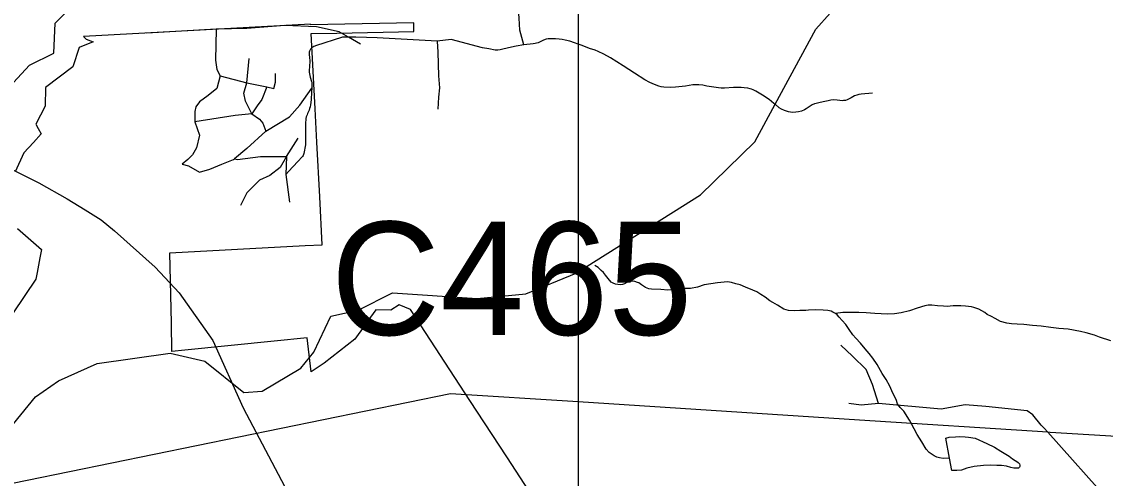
# Model space of a CAD drawing. Extents: x 2001466 to 31450019, y -30647475 to 847247.
# Drawn here: x 2166604 to 2172892, y 738129 to 740776 of the extents above; entities that cross this region are included whole.
import ezdxf

# ---------------------------------------------------------------- set-up
doc = ezdxf.new("R2010")
doc.units = 0
for name, color, linetype in [('Exist Boundary Political City Limit New', 7, 'Continuous'), ('Exist Hydrographic Creek Single Shore', 7, 'Continuous'), ('Exist Hydrographic Misc Water Feature', 7, 'Continuous'), ('Exist Road Non-System Type 51', 7, 'Continuous'), ('Exist Road Secondary Structure Culvert Number Label', 7, 'Continuous'), ('Exist Utilities Electrical Transmission Line', 7, 'Continuous'), ('Map Preparation Boundary City Limit Buffer Line', 7, 'Continuous'), ('Map Preparation Inset Cut Line', 7, 'Continuous'), ('Prop Road Primary Interstate Projected', 7, 'Continuous')]:
    doc.layers.add(name, color=color, linetype=linetype)

msp = doc.modelspace()

# ---------------------------------------------------------------- linework, layer by layer
at = {"layer": 'Exist Boundary Political City Limit New'}
for points in [[(2168878.5, 740769.7), (2168280, 740757.1), (2168279.8, 740761.9), (2166962.5, 740690.9)], [(2169901, 737513.5), (2169418.5, 738252.2), (2169205, 738579.2), (2168859.2, 739107.9), (2168795.2, 739133.6), (2168745.8, 739102.8), (2168658.5, 739105.7), (2168627.2, 739062), (2168590.8, 739010.9), (2168536, 738934.6), (2168358.8, 738796.7), (2168284, 738746.8), (2168261.2, 738942.8), (2168068, 738923.3), (2167550, 738871.2), (2167475.8, 738863.8), (2167472.2, 739028.9), (2167463.5, 739436.8), (2168249.2, 739477.6), (2168347.8, 739482.5), (2168333.2, 739760.2), (2168317, 740077.7), (2168306.2, 740271.6), (2168282.8, 740707.2), (2168432.8, 740710.1), (2168879.5, 740719.6), (2168878.5, 740769.7)], [(2166962.5, 740690.9), (2166977.5, 740675.3), (2167018.2, 740660.4), (2166936.5, 740626.1), (2166899.8, 740514.2), (2166741.5, 740395.4), (2166739.2, 740286.8), (2166685.8, 740182.8), (2166699.5, 740157.4), (2166716.8, 740125.5), (2166671.8, 740076.4), (2166616, 740015.5), (2166566, 739906.6)], [(2166580, 739576.6), (2166717.8, 739454.6), (2166709, 739406.6), (2166693.8, 739322.7), (2166686.5, 739282.9), (2166555, 739087.7)]]:
    msp.add_lwpolyline(points, dxfattribs=at)
at = {"layer": 'Exist Hydrographic Creek Single Shore'}
msp.add_lwpolyline([(2166532.1, 740398.6), (2166648.2, 740524.2), (2166790.1, 740593.4), (2166797.1, 740767.1), (2166921.1, 740892.5), (2166979.1, 741019.3), (2166978.1, 741084.9), (2167041.9, 741301.9), (2167049.9, 741409.9), (2167067.2, 741528.1), (2167055.5, 741698.2), (2166981.4, 741803.8), (2166971.2, 741846.4), (2166963.1, 741869.8), (2166940.4, 741910.2), (2166927.9, 741921.2), (2166689.2, 742074.9), (2166673.2, 742141)], dxfattribs=at)
at = {"layer": 'Exist Hydrographic Misc Water Feature'}
for points in [[(2170975.8, 740297.2), (2171212, 740732.5), (2171295.1, 740825.9)], [(2169832.9, 739325), (2170543.1, 739771.9), (2170858.1, 740080.4), (2170975.8, 740297.2)], [(2166386.1, 738325), (2166469.2, 738339.7), (2166684.1, 738601), (2166817.1, 738693.5), (2167041.1, 738793.9), (2167466.1, 738854.1), (2167666.1, 738807.3), (2167892, 738625.5), (2168000.1, 738633.1), (2168224, 738766.3), (2168299.1, 738860), (2168398.1, 739067.9), (2168556, 739104), (2168755.1, 739204.9), (2169247, 739171.9), (2169530, 739198.9), (2169821.2, 739317.6), (2169832.9, 739325)], [(2171325.6, 739083.9), (2171311.3, 739092.1), (2171301.6, 739098.1), (2171281.5, 739101.9), (2171255.5, 739103.4), (2171207.7, 739105.4), (2171169.6, 739103.1), (2171153.4, 739101), (2171119.3, 739100.9), (2171089.6, 739100.5), (2171053.3, 739102.3), (2171025.8, 739110.2), (2170989.5, 739132.3), (2170963.3, 739148), (2170945.3, 739157.6), (2170917.6, 739179.7), (2170893, 739193.5), (2170869, 739209.3), (2170847.2, 739219.1), (2170804.6, 739236.9), (2170773, 739250.6), (2170748.8, 739256.7), (2170723, 739264.6), (2170700.6, 739268.4), (2170641, 739262), (2170564.9, 739249.6), (2170525.1, 739237.4), (2170485.1, 739229.2), (2170447.2, 739228.9), (2170397.4, 739222.6), (2170353.1, 739220.4), (2170313.1, 739222.4), (2170259.4, 739226), (2170243, 739227.7), (2170223.1, 739235.6), (2170201.1, 739249.5), (2170185.3, 739261.6), (2170177.1, 739263.2), (2170162.8, 739269.4), (2170149, 739271.1), (2170139, 739269.4), (2170125, 739267), (2170115, 739263.3), (2170101.3, 739256.8), (2170091.2, 739253.1), (2170077.3, 739250.7), (2170049, 739254.6), (2170035.2, 739260.7), (2170025.2, 739266.7), (2170006.7, 739286.5), (2169990.9, 739306.4), (2169980.7, 739322.1), (2169966.7, 739334.4), (2169948.5, 739350.1), (2169938.9, 739356), (2169930.5, 739362.1)], [(2172924, 738925), (2172857.8, 738946.8), (2172830.1, 738958.7), (2172781.7, 738972.1), (2172747.9, 738980.1), (2172677.3, 738993.6), (2172621.6, 738997.5), (2172575.8, 739003.2), (2172519.6, 739010.9), (2172469.6, 739014.4), (2172419.6, 739020.3), (2172381.6, 739022), (2172347.6, 739023.9), (2172321.4, 739027.5), (2172283.4, 739037.3), (2172253.3, 739055.2), (2172231.5, 739067), (2172207.1, 739079.2), (2172193, 739089.1), (2172157.3, 739108.7), (2172129.2, 739118.6), (2172114.9, 739122.4), (2172081.2, 739126.3), (2172052.9, 739128.1), (2172027.1, 739128), (2172009.1, 739127.8), (2171975.2, 739125.7), (2171953.1, 739127.4), (2171918.8, 739129.3), (2171885, 739133.2), (2171865.1, 739132.9), (2171845.2, 739129), (2171801.3, 739114.6), (2171755.2, 739100.5), (2171707.6, 739088.2), (2171669.5, 739081.8), (2171627.7, 739079.6), (2171553.9, 739083.5), (2171503.8, 739089), (2171461.6, 739090.9), (2171427.5, 739090.4), (2171385.5, 739090.3), (2171369.7, 739090.2), (2171325.6, 739083.9)], [(2171988.2, 738245.9), (2171952.1, 738243.6), (2171930.1, 738247.7), (2171914.3, 738251.8), (2171898.1, 738259.5), (2171870, 738277.5), (2171851.8, 738297.4), (2171827.6, 738339.1), (2171801.3, 738382.8), (2171783.3, 738414.7), (2171755, 738466.5), (2171722.8, 738518.5), (2171702.3, 738538.2), (2171686.5, 738560.4), (2171678.3, 738586), (2171660.1, 738622), (2171641.8, 738662.1), (2171619.5, 738701.6), (2171597.5, 738735.8), (2171567.4, 738789.4), (2171543.2, 738825.5), (2171521, 738853.2), (2171499.1, 738879.2), (2171470.6, 738912.7), (2171444.1, 738940.7), (2171426.3, 738960.8), (2171406.2, 738990.6), (2171386.1, 739020.4), (2171365.8, 739044.2), (2171347.8, 739063.9), (2171335.5, 739075.9), (2171325.6, 739083.9)], [(2171988.2, 738245.9), (2171965.8, 738361.6), (2171985.5, 738368), (2172023.2, 738370), (2172047, 738370.5), (2172079.4, 738368.4), (2172099.1, 738366.6), (2172137.2, 738360.9), (2172205.5, 738331.1), (2172249.4, 738309.4), (2172285.9, 738285.7), (2172334.1, 738256.1), (2172353.8, 738242.1), (2172370, 738232.4), (2172378, 738226.3), (2172386, 738220.3), (2172393.9, 738212.2), (2172396.4, 738204.5), (2172396.4, 738196.4), (2172394.4, 738192.2), (2172388.2, 738188.3), (2172376.3, 738186.4), (2172362.2, 738188.1), (2172344.1, 738192.1), (2172318.5, 738198), (2172290.2, 738201.9), (2172262.3, 738203.6), (2172228.3, 738205.5), (2172184.6, 738203.2), (2172130.5, 738196.8), (2172088.2, 738186.5), (2172056.8, 738176.3), (2172030.6, 738174.2), (2172016.4, 738174.3), (2172002.5, 738174), (2171988.2, 738245.9)]]:
    msp.add_lwpolyline(points, dxfattribs=at)
at = {"layer": 'Exist Road Non-System Type 51'}
for p, q in [((2167732.5, 740732.1), (2167329.7, 740709.3)), ((2168570, 740645.2), (2168500.5, 740686.4)), ((2167911, 740420.8), (2167924.7, 740562.8)), ((2167755.4, 740462), (2167911, 740420.8)), ((2167911, 740420.8), (2168025.4, 740397.9)), ((2168139.8, 739995), (2168208.4, 740100.3)), ((2168139.8, 739995), (2168136, 739889.8)), ((2168136, 739889.8), (2168158.1, 739729.5)), ((2173330.7, 737534.5), (2172559.3, 738395.7))]:
    msp.add_line(p, q, dxfattribs=at)
for points in [[(2169518, 740641.6), (2169494.5, 740727.6), (2169489.9, 740796.2), (2169485.3, 740874.1), (2169485.3, 740951.9), (2169489.9, 741038.9), (2169503.6, 741116.7), (2169508.2, 741167.1), (2169512.8, 741226.6), (2169549.4, 741286.1), (2169586, 741423.5), (2169613.5, 741473.8), (2169659.2, 741533.4), (2169832.9, 741679.9)], [(2167732.5, 740732.1), (2167727.9, 740553.6), (2167737, 740498.7), (2167755.4, 740462)], [(2168500.5, 740686.4), (2168446.4, 740718.4), (2168313.7, 740745.9), (2168130.6, 740755), (2167911, 740736.7), (2167732.5, 740732.1)], [(2168500.5, 740686.4), (2168464.7, 740686.4), (2168309.5, 740636.6), (2168305.6, 740635.3), (2168299.4, 740632.4), (2168293.9, 740629.1), (2168287.6, 740623.8), (2168280.3, 740617), (2168277.2, 740613.2), (2168275.1, 740609.7), (2168273.4, 740604.9), (2168272.7, 740599.5), (2168271.5, 740591), (2168271.8, 740584.8), (2168273.3, 740570.3), (2168275.2, 740547.5), (2168274, 740516.3), (2168271.3, 740493), (2168271.2, 740488.4), (2168271.7, 740484), (2168278.5, 740454.4), (2168286, 740430.3), (2168286.9, 740425.9), (2168287.1, 740422.1), (2168286.7, 740392.2), (2168286.7, 740391)], [(2169013.9, 740663.5), (2168666.1, 740681.8), (2168542.5, 740686.4), (2168500.5, 740686.4)], [(2169518, 740641.6), (2169473.1, 740634.9), (2169446.8, 740629.3), (2169395.1, 740617.7), (2169381.3, 740614), (2169366.4, 740611.5), (2169360.8, 740611.2), (2169351.4, 740611.6), (2169315.2, 740619.4), (2169277.1, 740624.9), (2169096.3, 740672.6), (2169013.9, 740663.5)], [(2169013.9, 740663.5), (2169018.5, 740599.4), (2169023.1, 740462), (2169027.7, 740393.4), (2169023.1, 740338.4), (2169018.5, 740269.7)], [(2169832.9, 740646.5), (2169811, 740654.6), (2169784, 740663.2), (2169758.3, 740669.9), (2169740.8, 740672.8), (2169723.1, 740675.2), (2169702.3, 740676.6), (2169672.7, 740677), (2169659.7, 740676.7), (2169646.9, 740674.8), (2169630.9, 740669.1), (2169608.9, 740658.3), (2169600.1, 740654.5), (2169592.2, 740652.1), (2169583.8, 740649.7), (2169571.1, 740647.9), (2169518, 740641.6)], [(2170975.8, 740297.2), (2170969.2, 740302.7), (2170941.1, 740324.5), (2170902.8, 740350.1), (2170864.5, 740373.6), (2170848.7, 740381.6), (2170839.2, 740385.4), (2170830.6, 740387.5), (2170818.3, 740390.4), (2170796.9, 740393.4), (2170778.4, 740394.6), (2170734.2, 740394.3), (2170682.3, 740391.6), (2170662.3, 740391.4), (2170647.5, 740392.3), (2170580.1, 740402.7), (2170556.7, 740408.1), (2170533.3, 740410), (2170497.9, 740409.7), (2170456, 740403.2), (2170398, 740396.6), (2170366.8, 740395.4), (2170330.1, 740396.6), (2170315.5, 740398.5), (2170302, 740401.8), (2170276, 740411.3), (2170249.8, 740423), (2170219.5, 740438.9), (2170159.2, 740478.1), (2170094.6, 740519.6), (2170020.2, 740566.7), (2169981.8, 740588.3), (2169949.7, 740603.2), (2169931.1, 740610.7), (2169899.5, 740621.4), (2169856.7, 740637.7), (2169832.9, 740646.5)], [(2167755.4, 740462), (2167737, 740388.8), (2167686.7, 740347.6), (2167636.4, 740310.9), (2167613.5, 740283.5), (2167608.9, 740256), (2167608.9, 740196.5)], [(2168025.4, 740397.9), (2168066.6, 740388.8), (2168075.7, 740425.4), (2168075.7, 740475.8)], [(2167938.4, 740242.3), (2167901.8, 740315.5), (2167892.7, 740361.3), (2167911, 740420.8)], [(2168025.4, 740397.9), (2167997.9, 740324.7), (2167970.5, 740288.1), (2167938.4, 740242.3)], [(2168020.8, 740141.5), (2168158.1, 740224), (2168217.6, 740292.6), (2168286.7, 740391)], [(2168286.7, 740391), (2168286.4, 740369.9), (2168284, 740322.5), (2168280.3, 740294.4), (2168277.6, 740283.1), (2168274.4, 740272.9), (2168271, 740262.6), (2168266.8, 740252.3), (2168263.2, 740244.4), (2168259.5, 740236), (2168255.4, 740225.3), (2168253.2, 740214.2), (2168251.6, 740184), (2168250.3, 740110), (2168251.2, 740087.2), (2168250.9, 740062), (2168241.5, 740012), (2168239.7, 740006.5), (2168236.8, 740001.1), (2168233.3, 739995), (2168229.6, 739989.9), (2168207.8, 739967.5), (2168178.1, 739935.3), (2168154.4, 739909), (2168136, 739889.8)], [(2171541.2, 740362.6), (2171474.9, 740355.9), (2171461.8, 740354.2), (2171451, 740351), (2171437.1, 740345.5), (2171417.2, 740335.3), (2171393.2, 740323.2), (2171383.9, 740320), (2171373.3, 740318.6), (2171364.7, 740318), (2171351.3, 740318.5), (2171335.4, 740320.6), (2171313.2, 740322.3), (2171300, 740321.5), (2171283.3, 740318.1), (2171265.4, 740313.8), (2171237.3, 740307.4), (2171213.6, 740302.5), (2171203.8, 740300.1), (2171191.4, 740294.9), (2171155.8, 740270.9), (2171146, 740264.5), (2171129.1, 740257.2), (2171111.2, 740253.2), (2171095.4, 740251.3), (2171076.3, 740250.3), (2171053.2, 740254.2), (2171029.8, 740261.3), (2171013.5, 740268.4), (2170999.7, 740277.1), (2170975.8, 740297.2)], [(2167608.9, 740196.5), (2167636.4, 740118.7), (2167618, 740045.4), (2167595.2, 740004.2), (2167567.7, 739976.7), (2167535.7, 739949.3), (2167572.3, 739940.1), (2167636.4, 739903.5), (2167695.9, 739921.8), (2167764.5, 739949.3), (2167833.2, 739976.7), (2167839.1, 739981.7)], [(2167938.4, 740242.3), (2167842.3, 740233.1), (2167608.9, 740196.5)], [(2167938.4, 740242.3), (2167984.2, 740210.2), (2168002.5, 740187.3), (2168020.8, 740141.5)], [(2168020.8, 740141.5), (2167911, 740040.8), (2167839.1, 739981.7)], [(2167839.1, 739981.7), (2167856, 739976.7), (2167988.8, 739995), (2168089.4, 739995), (2168139.8, 739995)], [(2168139.8, 739995), (2168103.2, 739930.9), (2168043.7, 739885.2), (2167984.2, 739857.7), (2167911, 739784.4), (2167874.3, 739711.2)], [(2171576.9, 738562), (2171540.3, 738671.9), (2171503.7, 738758.9), (2171425.8, 738836.7), (2171357.2, 738900.8)], [(2171576.9, 738562), (2171476.2, 738552.9), (2171403, 738562)], [(2172559.3, 738395.7), (2172537.2, 738419.6), (2172519.7, 738436.7), (2172472.5, 738496.4), (2172439.6, 738519.6), (2172198.5, 738545.2), (2172079.8, 738554.3), (2171939.7, 738529.9), (2171576.9, 738562)]]:
    msp.add_lwpolyline(points, dxfattribs=at)
at = {"layer": 'Exist Utilities Electrical Transmission Line'}
for points in [[(2169832.9, 738571.2), (2169092.9, 738618.7), (2166388.2, 738065.6), (2166287.8, 738049)], [(2172559.3, 738395.7), (2171465.9, 738466.3), (2169832.9, 738571.2)], [(2173878.4, 738315.1), (2173790.4, 738321.1), (2172571.3, 738394.9), (2172559.3, 738395.7)]]:
    msp.add_lwpolyline(points, dxfattribs=at)
at = {"layer": 'Map Preparation Boundary City Limit Buffer Line'}
for points in [[(2168878.5, 740769.7), (2168280, 740757.1), (2168279.8, 740761.9), (2166962.5, 740690.9)], [(2169901, 737513.5), (2169418.5, 738252.2), (2169205, 738579.2), (2168859.2, 739107.9), (2168795.2, 739133.6), (2168745.8, 739102.8), (2168658.5, 739105.7), (2168627.2, 739062), (2168590.8, 739010.9), (2168536, 738934.6), (2168358.8, 738796.7), (2168284, 738746.8), (2168261.2, 738942.8), (2168068, 738923.3), (2167550, 738871.2), (2167475.8, 738863.8), (2167472.2, 739028.9), (2167463.5, 739436.8), (2168249.2, 739477.6), (2168347.8, 739482.5), (2168333.2, 739760.2), (2168317, 740077.7), (2168306.2, 740271.6), (2168282.8, 740707.2), (2168432.8, 740710.1), (2168879.5, 740719.6), (2168878.5, 740769.7)], [(2166962.5, 740690.9), (2166977.5, 740675.3), (2167018.2, 740660.4), (2166936.5, 740626.1), (2166899.8, 740514.2), (2166741.5, 740395.4), (2166739.2, 740286.8), (2166685.8, 740182.8), (2166699.5, 740157.4), (2166716.8, 740125.5), (2166671.8, 740076.4), (2166616, 740015.5), (2166566, 739906.6)], [(2166580, 739576.6), (2166717.8, 739454.6), (2166709, 739406.6), (2166693.8, 739322.7), (2166686.5, 739282.9), (2166555, 739087.7)]]:
    msp.add_lwpolyline(points, dxfattribs=at)
at = {"layer": 'Map Preparation Inset Cut Line'}
for p, q in [((2169832.9, 741679.9), (2169832.9, 740646.5)), ((2169832.9, 740646.5), (2169832.9, 739325)), ((2169832.9, 739325), (2169832.9, 738571.2)), ((2169832.9, 738571.2), (2169832.9, 736922.8))]:
    msp.add_line(p, q, dxfattribs=at)
at = {"layer": 'Prop Road Primary Interstate Projected'}
msp.add_lwpolyline([(2166524.2, 739930), (2166702.7, 739842), (2166867.3, 739749.4), (2166971.7, 739684.5), (2167064.4, 739626.6), (2167143.2, 739564), (2167378.3, 739353.2), (2167517.4, 739205), (2167712.1, 738927), (2167888.3, 738537.8), (2168222.1, 737907.7)], dxfattribs=at)

# ---------------------------------------------------------------- texts
at = {"layer": 'Exist Road Secondary Structure Culvert Number Label'}
msp.add_text('C465', height=656.17, dxfattribs=at).set_placement((2168398, 738959.9))

doc.saveas('drawing.dxf')
